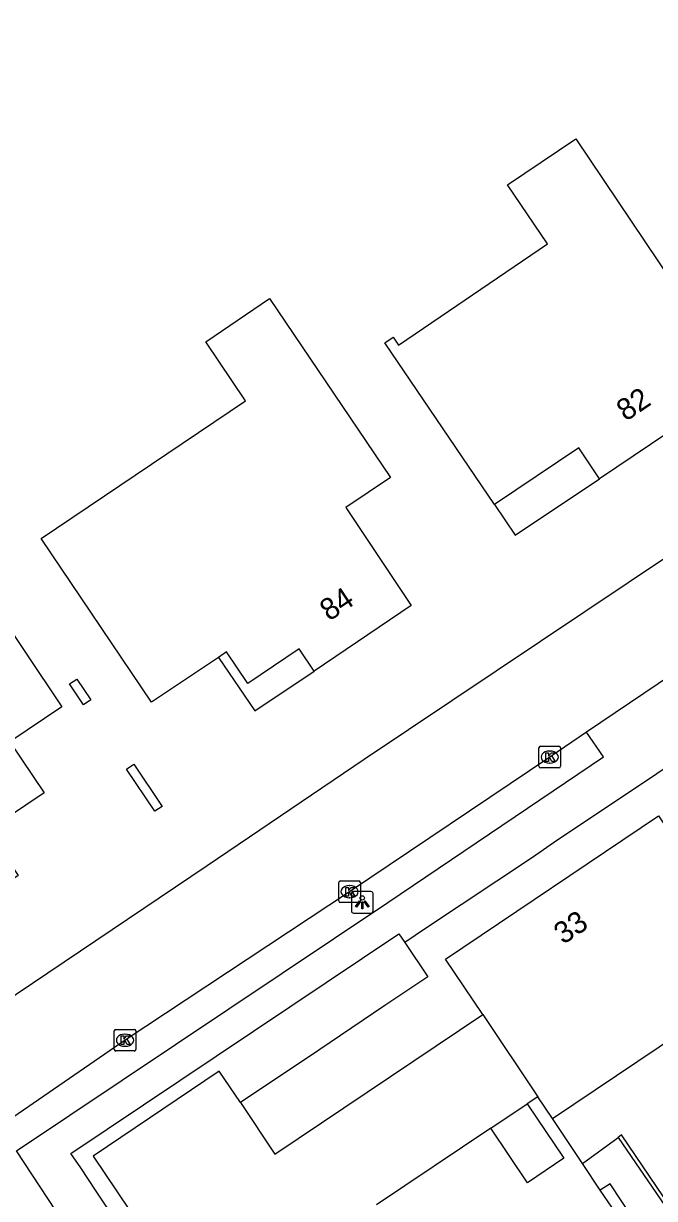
# Model space of a CAD drawing. Extents: x 158797 to 159887, y 384318 to 385255.
# Drawn here: x 159036.2 to 159065.4, y 384829.8 to 384884.1 of the extents above; entities that cross this region are included whole.
import ezdxf

# ---------------------------------------------------------------- set-up
doc = ezdxf.new("R2010")
doc.units = 0
for name, color, linetype in [('IMGEO_Erf', 7, 'Continuous'), ('IMGEO_Groenvoorziening', 7, 'Continuous'), ('IMGEO_Haag', 7, 'Continuous'), ('IMGEO_Kolk', 7, 'Continuous'), ('IMGEO_Lichtpunt', 7, 'Continuous'), ('IMGEO_Pand', 7, 'Continuous'), ('IMGEO_Pand_nummerreeks', 7, 'Continuous'), ('IMGEO_Pand_overbouw', 7, 'Continuous'), ('IMGEO_Rijbaan_lokaal_open', 7, 'Continuous'), ('IMGEO_Voetpad_open', 7, 'Continuous')]:
    doc.layers.add(name, color=color, linetype=linetype)

msp = doc.modelspace()

# ---------------------------------------------------------------- linework, layer by layer
at = {"layer": 'IMGEO_Erf'}
msp.add_lwpolyline([(159062.069, 384831.391), (159060.689, 384833.468)], dxfattribs=at)
at = {"layer": 'IMGEO_Groenvoorziening'}
msp.add_lwpolyline([(159053.853, 384841.612), (159054.916, 384840.022), (159052.931, 384838.704), (159049.869, 384836.624), (159046.239, 384834.206)], dxfattribs=at)
at = {"layer": 'IMGEO_Haag'}
for points in [[(159074.322, 384830.685), (159068.07, 384826.541), (159063.886, 384832.704), (159063.72, 384832.585)], [(159064.028, 384828.482), (159062.9, 384830.157)]]:
    msp.add_lwpolyline(points, dxfattribs=at)
at = {"layer": 'IMGEO_Kolk'}
for p, q in [((159060.06, 384849.768), (159060.06, 384850.62)), ((159060.135, 384850.694), (159060.987, 384850.694)), ((159060.548, 384850.474), (159060.573, 384850.474)), ((159061.061, 384850.62), (159061.061, 384849.768)), ((159060.571, 384849.914), (159060.546, 384849.914)), ((159060.987, 384849.694), (159060.135, 384849.694)), ((159050.795, 384843.538), (159050.795, 384844.39)), ((159050.87, 384844.464), (159051.722, 384844.464)), ((159051.796, 384844.39), (159051.796, 384843.538)), ((159051.283, 384844.244), (159051.308, 384844.244)), ((159051.722, 384843.464), (159050.87, 384843.464)), ((159051.306, 384843.684), (159051.281, 384843.684)), ((159040.399, 384836.665), (159040.399, 384837.517)), ((159040.474, 384837.591), (159041.326, 384837.591)), ((159040.887, 384837.371), (159040.912, 384837.371)), ((159041.4, 384837.517), (159041.4, 384836.665)), ((159040.91, 384836.811), (159040.885, 384836.811)), ((159041.326, 384836.591), (159040.474, 384836.591))]:
    msp.add_line(p, q, dxfattribs=at)
for points in [[(159060.06, 384849.768), (159060.06, 384850.62)], [(159060.135, 384850.694), (159060.987, 384850.694)], [(159060.381, 384850.394), (159060.504, 384850.394), (159060.504, 384850.243), (159060.634, 384850.394), (159060.798, 384850.394), (159060.652, 384850.243), (159060.805, 384849.994), (159060.653, 384849.994), (159060.568, 384850.158), (159060.504, 384850.091), (159060.504, 384849.994), (159060.381, 384849.994), (159060.381, 384850.394)], [(159061.061, 384850.62), (159061.061, 384849.768)], [(159060.987, 384849.694), (159060.135, 384849.694)], [(159050.795, 384843.538), (159050.795, 384844.39)], [(159050.87, 384844.464), (159051.722, 384844.464)], [(159051.796, 384844.39), (159051.796, 384843.538)], [(159051.116, 384844.164), (159051.239, 384844.164), (159051.239, 384844.013), (159051.369, 384844.164), (159051.533, 384844.164), (159051.387, 384844.013), (159051.54, 384843.764), (159051.388, 384843.764), (159051.303, 384843.928), (159051.239, 384843.861), (159051.239, 384843.764), (159051.116, 384843.764), (159051.116, 384844.164)], [(159051.722, 384843.464), (159050.87, 384843.464)], [(159040.399, 384836.665), (159040.399, 384837.517)], [(159040.474, 384837.591), (159041.326, 384837.591)], [(159040.72, 384837.291), (159040.843, 384837.291), (159040.843, 384837.14), (159040.973, 384837.291), (159041.137, 384837.291), (159040.991, 384837.14), (159041.144, 384836.891), (159040.992, 384836.891), (159040.907, 384837.055), (159040.843, 384836.988), (159040.843, 384836.891), (159040.72, 384836.891), (159040.72, 384837.291)], [(159041.4, 384837.517), (159041.4, 384836.665)], [(159041.326, 384836.591), (159040.474, 384836.591)]]:
    msp.add_lwpolyline(points, dxfattribs=at)
for centre, start, end in [((159060.137, 384850.618), 91.552, 178.448), ((159060.137, 384850.618), 91.552, 178.448), ((159060.985, 384850.618), 1.552, 88.448), ((159060.985, 384850.618), 1.552, 88.448), ((159060.137, 384849.77), 181.552, 268.448), ((159060.137, 384849.77), 181.552, 268.448), ((159060.985, 384849.77), 271.552, 358.448), ((159060.985, 384849.77), 271.552, 358.448), ((159050.872, 384844.388), 91.552, 178.448), ((159050.872, 384844.388), 91.552, 178.448), ((159051.72, 384844.388), 1.552, 88.448), ((159051.72, 384844.388), 1.552, 88.448), ((159050.872, 384843.54), 181.552, 268.448), ((159050.872, 384843.54), 181.552, 268.448), ((159051.72, 384843.54), 271.552, 358.448), ((159051.72, 384843.54), 271.552, 358.448), ((159040.476, 384837.515), 91.552, 178.448), ((159040.476, 384837.515), 91.552, 178.448), ((159041.324, 384837.515), 1.552, 88.448), ((159041.324, 384837.515), 1.552, 88.448), ((159040.476, 384836.667), 181.552, 268.448), ((159040.476, 384836.667), 181.552, 268.448), ((159041.324, 384836.667), 271.552, 358.448), ((159041.324, 384836.667), 271.552, 358.448)]:
    msp.add_arc(centre, 0.0765, start, end, dxfattribs=at)
for centre, major_axis, ratio, start_param, end_param in [((159060.547, 384850.194), (-0.387, 0.002), 0.722429, 4.712389, 7.853982), ((159060.572, 384850.194), (-0.39, 0.002), 0.717154, 1.570796, 4.712389), ((159051.282, 384843.964), (-0.387, 0.002), 0.722429, 4.712389, 7.853982), ((159051.307, 384843.964), (-0.39, 0.002), 0.717154, 1.570796, 4.712389), ((159040.886, 384837.091), (-0.387, 0.002), 0.722429, 4.712389, 7.853982), ((159040.911, 384837.091), (-0.39, 0.002), 0.717154, 1.570796, 4.712389)]:
    msp.add_ellipse(centre, major_axis=major_axis, ratio=ratio, start_param=start_param, end_param=end_param, dxfattribs=at)
at = {"layer": 'IMGEO_Lichtpunt'}
for p, q in [((159051.384, 384843.877), (159051.384, 384843.07)), ((159051.384, 384843.877), (159051.384, 384843.07)), ((159052.286, 384843.972), (159051.478, 384843.972)), ((159052.286, 384843.972), (159051.478, 384843.972)), ((159052.38, 384843.07), (159052.38, 384843.877)), ((159052.38, 384843.07), (159052.38, 384843.877)), ((159051.478, 384842.976), (159052.286, 384842.976)), ((159051.478, 384842.976), (159052.286, 384842.976))]:
    msp.add_line(p, q, dxfattribs=at)
for points in [[(159051.758, 384843.541), (159051.797, 384843.513), (159051.609, 384843.251), (159051.571, 384843.278), (159051.758, 384843.541)], [(159051.86, 384843.493), (159051.907, 384843.493), (159051.907, 384843.171), (159051.86, 384843.171), (159051.86, 384843.493)], [(159051.97, 384843.513), (159052.008, 384843.54), (159052.195, 384843.278), (159052.156, 384843.25), (159051.97, 384843.513)]]:
    msp.add_lwpolyline(points, dxfattribs=at)
msp.add_circle((159051.883, 384843.675), 0.0994, dxfattribs=at)
for centre, start, end in [((159051.478, 384843.877), 90, 180), ((159051.478, 384843.877), 90, 180), ((159052.286, 384843.877), 0, 90), ((159052.286, 384843.877), 0, 90), ((159051.478, 384843.07), 180, 270), ((159051.478, 384843.07), 180, 270), ((159052.286, 384843.07), 270, 0), ((159052.286, 384843.07), 270, 360)]:
    msp.add_arc(centre, 0.0946, start, end, dxfattribs=at)
at = {"layer": 'IMGEO_Pand'}
for points in [[(159052.919, 384869.358), (159053.312, 384869.625), (159053.56, 384869.259), (159060.454, 384873.94), (159058.612, 384876.681), (159061.77, 384878.803), (159066.891, 384871.183), (159065.834, 384870.472), (159068.346, 384866.761), (159062.862, 384863.078), (159061.902, 384864.507), (159057.995, 384861.883), (159052.919, 384869.358)], [(159037.018, 384860.305), (159046.479, 384866.681), (159044.635, 384869.417), (159047.591, 384871.409), (159053.185, 384863.136), (159051.127, 384861.736), (159054.148, 384857.21), (159049.649, 384854.176), (159048.956, 384855.204), (159046.584, 384853.605), (159045.604, 384855.058), (159045.23, 384854.808), (159042.124, 384852.729), (159037.018, 384860.305)], [(159025.553, 384850), (159029.032, 384852.333), (159027.162, 384857.757), (159032.196, 384861.138), (159032.903, 384860.082), (159032.92, 384860.056), (159037.982, 384852.519), (159035.574, 384850.902), (159037.16, 384848.541), (159034.555, 384846.792), (159035.95, 384844.712), (159031.225, 384841.543), (159030.677, 384842.359), (159027.494, 384847.106), (159025.553, 384850)], [(159038.664, 384853.801), (159039.313, 384852.839), (159038.981, 384852.615), (159038.332, 384853.577), (159038.664, 384853.801)], [(159041.306, 384849.86), (159042.619, 384847.911), (159042.287, 384847.688), (159040.974, 384849.636), (159041.306, 384849.86)], [(159057.463, 384838.274), (159055.74, 384840.842), (159065.595, 384847.481), (159069.015, 384842.403), (159071.41, 384844.017)], [(159060.689, 384833.468), (159068.588, 384838.769), (159072.491, 384832.968), (159074.169, 384834.095)], [(159046.239, 384834.206), (159047.838, 384831.821), (159057.463, 384838.274)], [(159057.463, 384838.274), (159060.012, 384834.476)], [(159046.239, 384834.206), (159045.265, 384835.66), (159039.431, 384831.726), (159044.435, 384824.277)], [(159060.012, 384834.476), (159059.514, 384834.142)], [(159060.689, 384833.468), (159060.012, 384834.476)], [(159059.514, 384834.142), (159061.207, 384831.631), (159059.524, 384830.496), (159057.835, 384833.016)], [(159057.835, 384833.016), (159059.514, 384834.142)], [(159057.835, 384833.016), (159052.54, 384829.465)]]:
    msp.add_lwpolyline(points, dxfattribs=at)
at = {"layer": 'IMGEO_Pand_overbouw'}
for points in [[(159057.995, 384861.883), (159058.962, 384860.458), (159062.862, 384863.078), (159061.902, 384864.507)], [(159049.649, 384854.176), (159048.956, 384855.204), (159046.584, 384853.605), (159045.604, 384855.058), (159045.23, 384854.808), (159046.913, 384852.331)]]:
    msp.add_lwpolyline(points, close=True, dxfattribs=at)
at = {"layer": 'IMGEO_Rijbaan_lokaal_open'}
for points in [[(159024.825, 384831.804), (159044.696, 384845.173), (159051.975, 384850.093), (159072.358, 384863.736), (159083.984, 384871.536), (159097.187, 384880.393), (159102.738, 384884.143)], [(159067.571, 384854.918), (159062.256, 384851.349)], [(159062.256, 384851.349), (159060.561, 384850.194), (159051.296, 384843.964), (159040.9, 384837.091), (159035.001, 384833.037), (159029.568, 384829.373)]]:
    msp.add_lwpolyline(points, dxfattribs=at)
at = {"layer": 'IMGEO_Voetpad_open'}
for points in [[(159069.945, 384852.392), (159064.621, 384848.82), (159060.94, 384846.365), (159059.758, 384845.552), (159054.814, 384842.253), (159053.853, 384841.612)], [(159031.911, 384823.899), (159031.99, 384823.78), (159038.428, 384828.093), (159035.883, 384831.966), (159053.058, 384843.462), (159063.047, 384850.2), (159062.256, 384851.349)], [(159064.79, 384793.972), (159064.124, 384793.472), (159039.559, 384830.102), (159038.855, 384831.179), (159038.391, 384831.845), (159053.581, 384842.019), (159053.853, 384841.612)], [(159062.069, 384831.391), (159063.72, 384832.585)], [(159063.72, 384832.585), (159068.085, 384826.23), (159074.469, 384830.478), (159074.322, 384830.685)], [(159062.9, 384830.157), (159062.069, 384831.391)], [(159064.028, 384828.482), (159064.467, 384828.761), (159063.358, 384830.443), (159062.9, 384830.157)]]:
    msp.add_lwpolyline(points, dxfattribs=at)

# ---------------------------------------------------------------- texts
at = {"layer": 'IMGEO_Pand_nummerreeks'}
for s, rotation, p in [('82', 33.8847, (159064.082, 384865.704)), ('84', 33.9936, (159050.351, 384856.459)), ('33', 33.9649, (159061.184, 384841.495))]:
    msp.add_text(s, height=1, rotation=rotation, dxfattribs=at).set_placement(p)

doc.saveas('drawing.dxf')
